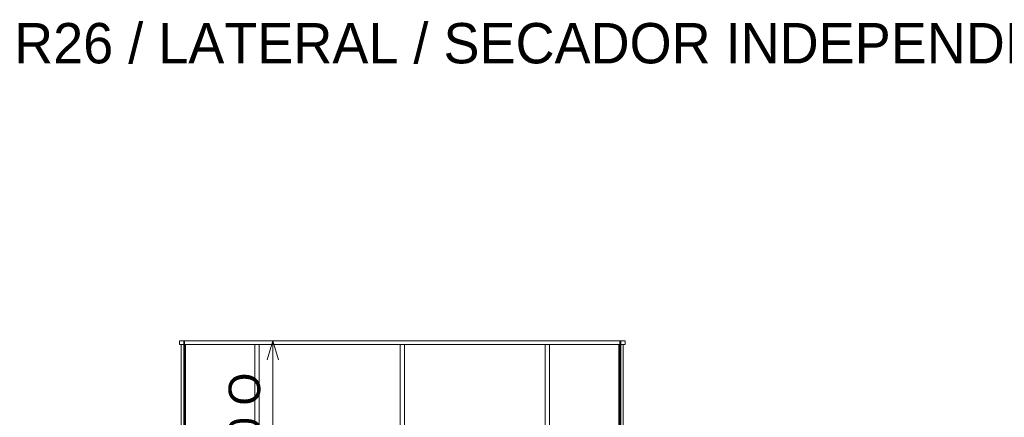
# Model space of a CAD drawing. Header units: millimetres. Extents: x -1970 to 61924, y -58230 to 6847.
# Tile 452 of 656: x 44 to 7843, y 3693 to 6847. Entities that reach past the tile are written whole.
import ezdxf

# ---------------------------------------------------------------- set-up
doc = ezdxf.new("R2010")
doc.units = ezdxf.units.MM
for name, color, linetype, lineweight in [('COTAS_O', 1, 'Continuous', 0), ('lateral_tolva', 7, 'Continuous', 0), ('TEXTOS', 4, 'Continuous', 0)]:
    doc.layers.add(name, color=color, linetype=linetype, lineweight=lineweight)
doc.dimstyles.new('R19_100', dxfattribs={"dimtxt": 250, "dimasz": 150, "dimexe": 150, "dimexo": 80, "dimgap": 100, "dimtad": 1, "dimtih": 1, "dimtoh": 1, "dimdsep": 46, "dimcen": 0.09, "dimadec": 0, "dimazin": 0, "dimtfac": 1, "dimtdec": 4, "dimtofl": 0, "dimtmove": 0, "dimatfit": 3, "dimfxl": 1, "dimtolj": 1, "dimtzin": 0, "dimarcsym": 0})

# ---------------------------------------------------------------- blocks, each defined once
blk = doc.blocks.new('DIM_R26_18')
at = {"layer": 'COTAS_O'}
for p, q in [((1349.2, 4300), (2049.2, 4300)), ((2049.2, 4300), (2004.2, 4150)), ((2049.2, 1600), (2049.2, 4300)), ((2049.2, 4300), (2094.2, 4150)), ((2049.2, 1600), (2004.2, 1750)), ((2049.2, 1600), (2094.2, 1750)), ((1349.2, 1600), (2049.2, 1600))]:
    blk.add_line(p, q, dxfattribs=at)
blk.add_text('2700 O', height=250, rotation=90, dxfattribs=at).set_placement((1949.2, 2950))

msp = doc.modelspace()

# ---------------------------------------------------------------- linework, layer by layer
at = {"layer": 'lateral_tolva'}
for p, q in [((1309.2, 4300), (1349.2, 4300)), ((1309.2, 4300), (1309.2, 4270)), ((1343.2, 3300), (1343.2, 4300)), ((1349.2, 4300), (1343.2, 4300)), ((1349.2, 4300), (1349.2, 3300)), ((1349.2, 4270), (1349.2, 4300)), ((1349.2, 4300), (4799.2, 4300)), ((4799.2, 4300), (4799.2, 3300)), ((4799.2, 4300), (4805.2, 4300)), ((4799.2, 4300), (4839.2, 4300)), ((4799.2, 4300), (4799.2, 4270)), ((4805.2, 3300), (4805.2, 4300)), ((4839.2, 4270), (4839.2, 4300)), ((1309.2, 4270), (1349.2, 4270)), ((1358.7, 4270), (1323.7, 4270)), ((1323.7, 4270), (1323.7, 3300)), ((1349.2, 4270), (4799.2, 4270)), ((1358.7, 3300), (1358.7, 4270)), ((1941.7, 4270), (1906.7, 4270)), ((1906.7, 4270), (1906.7, 3300)), ((1941.7, 3300), (1941.7, 4270)), ((3091.7, 4270), (3056.7, 4270)), ((3056.7, 4270), (3056.7, 3300)), ((3091.7, 3300), (3091.7, 4270)), ((4241.7, 4270), (4206.7, 4270)), ((4206.7, 4270), (4206.7, 3300)), ((4241.7, 3300), (4241.7, 4270)), ((4824.7, 4270), (4789.7, 4270)), ((4789.7, 4270), (4789.7, 3300)), ((4799.2, 4270), (4839.2, 4270)), ((4824.7, 3300), (4824.7, 4270))]:
    msp.add_line(p, q, dxfattribs=at)

# ---------------------------------------------------------------- texts
at = {"layer": 'TEXTOS'}
msp.add_text('R26 / LATERAL / SECADOR INDEPENDIENTE / MM', height=320, dxfattribs=at).set_placement((0, 6500))

# ---------------------------------------------------------------- dimensions: what is measured, and where the dimension line sits
at = {"layer": 'COTAS_O'}
dim = msp.add_aligned_dim(p1=(1349.2, 1600), p2=(1349.2, 4300), distance=-700, text='<> O', dimstyle='R19_100', dxfattribs=at)
dim.commit()
dim.dimension.update_dxf_attribs({"geometry": 'DIM_R26_18', "text_midpoint": (2049.2, 2950)})

doc.saveas('drawing.dxf')
